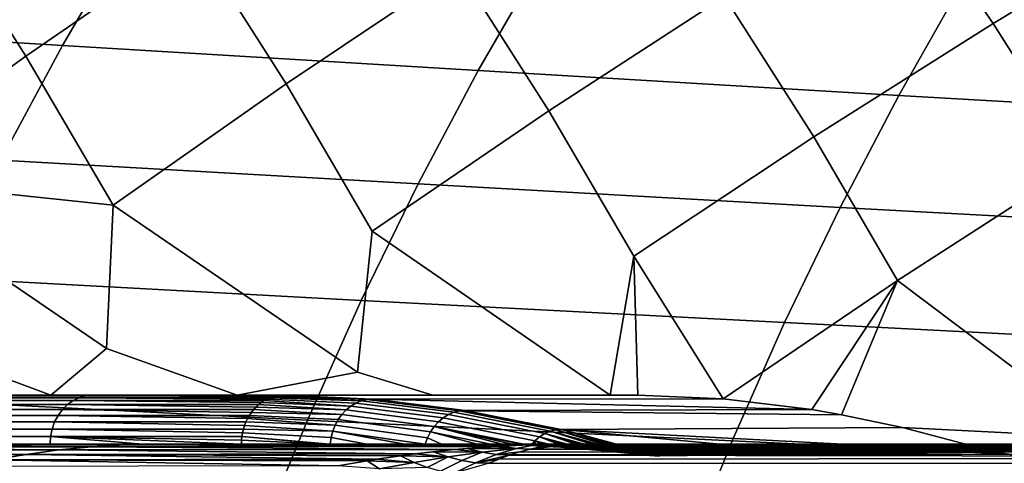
# Model space of a CAD drawing. Header units: metres. Extents: x -240 to 45, y -77 to 27.
# Tile 449 of 656: x -185.96 to -181.92, y 7.57 to 9.39. Entities that reach past the tile are written whole.
import ezdxf

# ---------------------------------------------------------------- set-up
doc = ezdxf.new("R2010")
doc.units = ezdxf.units.M
doc.layers.add('solid_102011X2', color=7, linetype='CONTINUOUS')

msp = doc.modelspace()

# ---------------------------------------------------------------- linework, layer by layer
at = {"layer": 'solid_102011X2'}
for points in [[(-181.966919, 9.374662, 301.063232), (-182.350967, 9.930878, 301.174591), (-181.633911, 10.353296, 302.971588), (-181.233398, 9.817342, 302.852234)], [(-185.930618, 9.240822, 294.11441), (-186.311615, 9.838884, 294.21814), (-185.639435, 10.293914, 296.059418), (-185.240051, 9.716854, 295.948822)], [(-184.863831, 9.126349, 295.845612), (-185.240051, 9.716854, 295.948822), (-184.552856, 10.168878, 297.778229), (-184.158676, 9.598989, 297.667603)], [(-183.787354, 9.015793, 297.564362), (-184.158676, 9.598989, 297.667603), (-183.457138, 10.047961, 299.483185), (-183.068085, 9.485016, 299.372314)], [(-182.701569, 8.908895, 299.268738), (-183.068085, 9.485016, 299.372314), (-182.350967, 9.930878, 301.174591), (-181.966919, 9.374662, 301.063232)], [(-185.515839, 9.738253, 335.867523), (-187.194656, 9.846453, 334.349976), (-187.466705, 9.386459, 334.613037), (-185.781296, 9.283252, 336.130798)], [(-186.623322, 8.740734, 292.279083), (-186.984695, 9.359459, 292.376221), (-186.311615, 9.838884, 294.21814), (-185.930618, 9.240822, 294.11441)], [(-181.605148, 8.805399, 300.959167), (-181.966919, 9.374662, 301.063232), (-181.233398, 9.817342, 302.852234), (-180.854309, 9.267656, 302.740112)], [(-183.817734, 9.630989, 337.365601), (-185.515839, 9.738253, 335.867523), (-185.781296, 9.283252, 336.130798), (-184.07666, 9.180945, 337.629089)], [(-185.573593, 8.630054, 294.018219), (-185.930618, 9.240822, 294.11441), (-185.240051, 9.716854, 295.948822), (-184.863831, 9.126349, 295.845612)], [(-182.101013, 9.524688, 338.843323), (-183.817734, 9.630989, 337.365601), (-184.07666, 9.180945, 337.629089), (-182.353409, 9.079565, 339.107025)], [(-184.511276, 8.523274, 295.749817), (-184.863831, 9.126349, 295.845612), (-184.158676, 9.598989, 297.667603), (-183.787354, 9.015793, 297.564362)], [(-180.366348, 9.419394, 340.299927), (-182.101013, 9.524688, 338.843323), (-182.353409, 9.079565, 339.107025), (-180.612289, 8.979154, 340.563812)], [(-183.439392, 8.420156, 297.468475), (-183.787354, 9.015793, 297.564362), (-183.068085, 9.485016, 299.372314), (-182.701569, 8.908895, 299.268738)], [(-185.781296, 9.283252, 336.130798), (-187.466705, 9.386459, 334.613037), (-187.72554, 8.911953, 334.863312), (-186.033875, 8.813907, 336.381287)], [(-182.358124, 8.320456, 299.172546), (-182.701569, 8.908895, 299.268738), (-181.966919, 9.374662, 301.063232), (-181.605148, 8.805399, 300.959167)], [(-184.07666, 9.180945, 337.629089), (-185.781296, 9.283252, 336.130798), (-186.033875, 8.813907, 336.381287), (-184.322983, 8.716723, 337.879791)], [(-185.573593, 8.630054, 294.018219), (-186.623322, 8.740734, 292.279083), (-185.930618, 9.240822, 294.11441)], [(-182.353409, 9.079565, 339.107025), (-184.07666, 9.180945, 337.629089), (-184.322983, 8.716723, 337.879791), (-182.593552, 8.620427, 339.35791)], [(-184.572296, 7.94441, 295.027405), (-185.573593, 8.630054, 294.018219), (-184.863831, 9.126349, 295.845612), (-184.511276, 8.523274, 295.749817)], [(-180.612289, 8.979154, 340.563812), (-182.353409, 9.079565, 339.107025), (-182.593552, 8.620427, 339.35791), (-180.846283, 8.525058, 340.81488)], [(-183.536072, 7.85, 296.7052), (-184.511276, 8.523274, 295.749817), (-183.787354, 9.015793, 297.564362), (-183.439392, 8.420156, 297.468475)], [(-183.072845, 7.835334, 297.473694), (-183.439392, 8.420156, 297.468475), (-182.701569, 8.908895, 299.268738), (-182.358124, 8.320456, 299.172546)], [(-184.322983, 8.716723, 337.879791), (-186.033875, 8.813907, 336.381287), (-186.273163, 8.330949, 336.618591), (-184.556366, 8.239047, 338.117279)], [(-181.605148, 8.805399, 300.959167), (-181.266098, 8.223932, 300.862457), (-181.501648, 7.675971, 299.920898), (-182.358124, 8.320456, 299.172546)], [(-185.600632, 8.042184, 293.334351), (-186.623322, 8.740734, 292.279083), (-185.573593, 8.630054, 294.018219)], [(-185.828125, 7.85, 292.737885), (-186.615952, 8.143456, 291.63559), (-186.623322, 8.740734, 292.279083), (-185.600632, 8.042184, 293.334351)], [(-182.593552, 8.620427, 339.35791), (-184.322983, 8.716723, 337.879791), (-184.556366, 8.239047, 338.117279), (-182.821045, 8.147989, 339.595581)], [(-185.064499, 7.85, 294.07547), (-185.600632, 8.042184, 293.334351), (-185.573593, 8.630054, 294.018219), (-184.572296, 7.94441, 295.027405)], [(-180.846283, 8.525058, 340.81488), (-182.593552, 8.620427, 339.35791), (-182.821045, 8.147989, 339.595581), (-181.067963, 8.057816, 341.052734)], [(-184.262558, 7.85, 295.462433), (-184.572296, 7.94441, 295.027405), (-184.511276, 8.523274, 295.749817), (-183.536072, 7.85, 296.7052)], [(-183.422302, 7.85, 296.898743), (-183.536072, 7.85, 296.7052), (-183.439392, 8.420156, 297.468475)], [(-183.072845, 7.835334, 297.473694), (-183.422302, 7.85, 296.898743), (-183.439392, 8.420156, 297.468475)], [(-184.556366, 8.239047, 338.117279), (-186.273163, 8.330949, 336.618591), (-186.498779, 7.835113, 336.842346), (-184.776398, 7.748641, 338.341217)], [(-182.710144, 7.791307, 298.037872), (-183.072845, 7.835334, 297.473694), (-182.358124, 8.320456, 299.172546)], [(-182.710144, 7.791307, 298.037872), (-182.358124, 8.320456, 299.172546), (-182.588074, 7.770396, 298.220856)], [(-182.358124, 8.320456, 299.172546), (-181.501648, 7.675971, 299.920898), (-182.337433, 7.718381, 298.586487), (-182.588074, 7.770396, 298.220856)], [(-182.821045, 8.147989, 339.595581), (-184.556366, 8.239047, 338.117279), (-184.776398, 7.748641, 338.341217), (-183.035553, 7.662971, 339.819702)], [(-185.828125, 7.85, 292.737885), (-186.550797, 7.85, 291.452972), (-186.615952, 8.143456, 291.63559)], [(-181.067963, 8.057816, 341.052734), (-182.821045, 8.147989, 339.595581), (-183.035553, 7.662971, 339.819702), (-181.276978, 7.578136, 341.276978)], [(-185.064499, 7.85, 294.07547), (-185.828125, 7.85, 292.737885), (-185.600632, 8.042184, 293.334351)], [(-184.262558, 7.85, 295.462433), (-185.064499, 7.85, 294.07547), (-184.572296, 7.94441, 295.027405)], [(-187.510605, 7.85, 293.332764), (-187.687897, 7.85, 293.017395), (-186.550797, 7.85, 291.452972), (-185.828125, 7.85, 292.737885)], [(-185.712585, 7.840211, 296.598022), (-185.73764, 7.828201, 296.61261), (-187.587479, 7.828202, 293.381683), (-187.56221, 7.840211, 293.367462)], [(-185.686203, 7.847538, 296.582672), (-185.712585, 7.840211, 296.598022), (-187.56221, 7.840211, 293.367462), (-187.535614, 7.847538, 293.352509)], [(-187.535614, 7.847538, 293.352509), (-187.510605, 7.85, 293.332764), (-185.659164, 7.85, 296.566925), (-185.686203, 7.847538, 296.582672)], [(-187.510605, 7.85, 293.332764), (-185.828125, 7.85, 292.737885), (-185.064499, 7.85, 294.07547)], [(-185.659164, 7.85, 296.566925), (-187.510605, 7.85, 293.332764), (-185.064499, 7.85, 294.07547), (-184.262558, 7.85, 295.462433)], [(-184.776398, 7.748641, 338.341217), (-186.498779, 7.835113, 336.842346), (-186.710388, 7.327171, 337.052185), (-184.982788, 7.246272, 338.551239)], [(-184.942139, 7.834776, 297.919403), (-184.95433, 7.828201, 297.926788), (-185.73764, 7.828201, 296.61261), (-185.712585, 7.840211, 296.598022)], [(-184.916611, 7.844474, 297.903931), (-184.929535, 7.840211, 297.911743), (-185.712585, 7.840211, 296.598022), (-185.686203, 7.847538, 296.582672)], [(-184.929535, 7.840211, 297.911743), (-184.942139, 7.834776, 297.919403), (-185.712585, 7.840211, 296.598022)], [(-184.890106, 7.849383, 297.887848), (-184.903442, 7.847538, 297.895935), (-185.686203, 7.847538, 296.582672), (-185.659164, 7.85, 296.566925)], [(-184.903442, 7.847538, 297.895935), (-184.916611, 7.844474, 297.903931), (-185.686203, 7.847538, 296.582672)], [(-185.279984, 7.85, 297.209442), (-185.659164, 7.85, 296.566925), (-184.262558, 7.85, 295.462433), (-183.536072, 7.85, 296.7052)], [(-184.890106, 7.849383, 297.887848), (-185.659164, 7.85, 296.566925), (-185.279984, 7.85, 297.209442)], [(-184.876678, 7.85, 297.87973), (-185.279984, 7.85, 297.209442), (-183.536072, 7.85, 296.7052), (-183.422302, 7.85, 296.898743)], [(-184.890106, 7.849383, 297.887848), (-185.279984, 7.85, 297.209442), (-184.876678, 7.85, 297.87973)], [(-184.578415, 7.81826, 298.507324), (-184.599045, 7.805861, 298.519897), (-184.95433, 7.828201, 297.926788), (-184.942139, 7.834776, 297.919403)], [(-184.556641, 7.827276, 298.493835), (-184.578415, 7.81826, 298.507324), (-184.942139, 7.834776, 297.919403), (-184.929535, 7.840211, 297.911743)], [(-184.556641, 7.827276, 298.493835), (-184.929535, 7.840211, 297.911743), (-184.916611, 7.844474, 297.903931)], [(-184.534119, 7.832742, 298.479675), (-184.556641, 7.827276, 298.493835), (-184.916611, 7.844474, 297.903931), (-184.903442, 7.847538, 297.895935)], [(-184.534119, 7.832742, 298.479675), (-184.903442, 7.847538, 297.895935), (-184.890106, 7.849383, 297.887848)], [(-184.511215, 7.834554, 298.465179), (-184.534119, 7.832742, 298.479675), (-184.890106, 7.849383, 297.887848), (-184.876678, 7.85, 297.87973)], [(-184.511215, 7.834554, 298.465179), (-184.876678, 7.85, 297.87973), (-183.422302, 7.85, 296.898743), (-183.072845, 7.835334, 297.473694)], [(-184.154236, 7.78612, 299.055756), (-184.177078, 7.780343, 299.070679), (-184.556641, 7.827276, 298.493835), (-184.534119, 7.832742, 298.479675)], [(-184.154236, 7.78612, 299.055756), (-184.534119, 7.832742, 298.479675), (-184.511215, 7.834554, 298.465179)], [(-184.505844, 7.834104, 298.473541), (-184.511215, 7.834554, 298.465179), (-183.072845, 7.835334, 297.473694), (-182.710144, 7.791307, 298.037872)], [(-184.505844, 7.834104, 298.473541), (-184.154236, 7.78612, 299.055756), (-184.511215, 7.834554, 298.465179)], [(-184.505844, 7.834104, 298.473541), (-182.710144, 7.791307, 298.037872), (-184.131104, 7.788063, 299.040314)], [(-184.505844, 7.834104, 298.473541), (-184.131104, 7.788063, 299.040314), (-184.154236, 7.78612, 299.055756)], [(-185.781387, 7.79142, 296.638062), (-185.798996, 7.767556, 296.648315), (-187.649353, 7.767558, 293.416534), (-187.631592, 7.791422, 293.406525)], [(-185.760757, 7.811802, 296.626068), (-185.781387, 7.79142, 296.638062), (-187.631592, 7.791422, 293.406525), (-187.610794, 7.811804, 293.394806)], [(-185.73764, 7.828201, 296.61261), (-185.760757, 7.811802, 296.626068), (-187.610794, 7.811804, 293.394806), (-187.587479, 7.828202, 293.381683)], [(-185.006744, 7.77989, 297.958557), (-185.015045, 7.767557, 297.963593), (-185.798996, 7.767556, 296.648315), (-185.781387, 7.79142, 296.638062)], [(-184.987762, 7.802081, 297.947052), (-184.99762, 7.791421, 297.953033), (-185.781387, 7.79142, 296.638062), (-185.760757, 7.811802, 296.626068)], [(-184.99762, 7.791421, 297.953033), (-185.006744, 7.77989, 297.958557), (-185.781387, 7.79142, 296.638062)], [(-184.966049, 7.820528, 297.933868), (-184.977219, 7.811803, 297.940643), (-185.760757, 7.811802, 296.626068), (-185.73764, 7.828201, 296.61261)], [(-184.977219, 7.811803, 297.940643), (-184.987762, 7.802081, 297.947052), (-185.760757, 7.811802, 296.626068)], [(-184.95433, 7.828201, 297.926788), (-184.966049, 7.820528, 297.933868), (-185.73764, 7.828201, 296.61261)], [(-184.635376, 7.771883, 298.541412), (-185.006744, 7.77989, 297.958557), (-184.99762, 7.791421, 297.953033)], [(-184.618149, 7.790306, 298.531342), (-184.635376, 7.771883, 298.541412), (-184.99762, 7.791421, 297.953033), (-184.987762, 7.802081, 297.947052)], [(-184.618149, 7.790306, 298.531342), (-184.987762, 7.802081, 297.947052), (-184.977219, 7.811803, 297.940643)], [(-184.599045, 7.805861, 298.519897), (-184.618149, 7.790306, 298.531342), (-184.977219, 7.811803, 297.940643), (-184.966049, 7.820528, 297.933868)], [(-184.599045, 7.805861, 298.519897), (-184.966049, 7.820528, 297.933868), (-184.95433, 7.828201, 297.926788)], [(-184.257248, 7.722232, 299.118866), (-184.635376, 7.771883, 298.541412), (-184.618149, 7.790306, 298.531342), (-184.239685, 7.741507, 299.109039)], [(-184.239685, 7.741507, 299.109039), (-184.618149, 7.790306, 298.531342), (-184.599045, 7.805861, 298.519897), (-184.220215, 7.757818, 299.097565)], [(-184.199203, 7.770847, 299.084686), (-184.220215, 7.757818, 299.097565), (-184.599045, 7.805861, 298.519897), (-184.578415, 7.81826, 298.507324)], [(-184.177078, 7.780343, 299.070679), (-184.199203, 7.770847, 299.084686), (-184.578415, 7.81826, 298.507324), (-184.556641, 7.827276, 298.493835)], [(-184.124847, 7.787055, 299.0495), (-184.131104, 7.788063, 299.040314), (-182.710144, 7.791307, 298.037872), (-182.588074, 7.770396, 298.220856)], [(-185.798996, 7.767556, 296.648315), (-185.813171, 7.740797, 296.656586), (-187.663635, 7.740798, 293.424561), (-187.649353, 7.767558, 293.416534)], [(-185.022507, 7.7545, 297.968109), (-185.029068, 7.740798, 297.972076), (-185.813171, 7.740797, 296.656586), (-185.798996, 7.767556, 296.648315)], [(-185.015045, 7.767557, 297.963593), (-185.022507, 7.7545, 297.968109), (-185.798996, 7.767556, 296.648315)], [(-184.662964, 7.727837, 298.556763), (-185.029068, 7.740798, 297.972076), (-185.022507, 7.7545, 297.968109)], [(-184.650406, 7.75093, 298.549927), (-184.662964, 7.727837, 298.556763), (-185.022507, 7.7545, 297.968109), (-185.015045, 7.767557, 297.963593)], [(-184.635376, 7.771883, 298.541412), (-184.650406, 7.75093, 298.549927), (-185.015045, 7.767557, 297.963593), (-185.006744, 7.77989, 297.958557)], [(-183.035553, 7.662971, 339.819702), (-184.776398, 7.748641, 338.341217), (-184.982788, 7.246272, 338.551239), (-183.23674, 7.166126, 340.029877)], [(-184.285309, 7.676338, 299.132965), (-184.662964, 7.727837, 298.556763), (-184.650406, 7.75093, 298.549927), (-184.272552, 7.700367, 299.126892)], [(-184.272552, 7.700367, 299.126892), (-184.650406, 7.75093, 298.549927), (-184.635376, 7.771883, 298.541412), (-184.257248, 7.722232, 299.118866)], [(-183.825287, 7.680021, 299.661163), (-183.844788, 7.663795, 299.672485), (-184.239685, 7.741507, 299.109039), (-184.220215, 7.757818, 299.097565)], [(-183.804367, 7.693006, 299.648254), (-183.825287, 7.680021, 299.661163), (-184.220215, 7.757818, 299.097565), (-184.199203, 7.770847, 299.084686)], [(-183.78244, 7.702499, 299.634064), (-183.804367, 7.693006, 299.648254), (-184.199203, 7.770847, 299.084686), (-184.177078, 7.780343, 299.070679)], [(-183.759949, 7.708317, 299.618805), (-183.78244, 7.702499, 299.634064), (-184.177078, 7.780343, 299.070679), (-184.154236, 7.78612, 299.055756)], [(-183.759949, 7.708317, 299.618805), (-184.154236, 7.78612, 299.055756), (-184.131104, 7.788063, 299.040314)], [(-184.124847, 7.787055, 299.0495), (-183.759949, 7.708317, 299.618805), (-184.131104, 7.788063, 299.040314)], [(-183.737274, 7.710345, 299.602844), (-184.124847, 7.787055, 299.0495), (-182.588074, 7.770396, 298.220856), (-182.337433, 7.718381, 298.586487)], [(-184.124847, 7.787055, 299.0495), (-183.737274, 7.710345, 299.602844), (-183.759949, 7.708317, 299.618805)], [(-185.823547, 7.711802, 296.662628), (-185.82988, 7.681286, 296.66629), (-187.680496, 7.681287, 293.434052), (-187.674103, 7.711803, 293.43045)], [(-185.813171, 7.740797, 296.656586), (-185.823547, 7.711802, 296.662628), (-187.674103, 7.711803, 293.43045), (-187.663635, 7.740798, 293.424561)], [(-185.042984, 7.696689, 297.98053), (-185.045609, 7.681287, 297.982117), (-185.82988, 7.681286, 296.66629), (-185.823547, 7.711802, 296.662628)], [(-185.034698, 7.726537, 297.975494), (-185.039352, 7.711803, 297.978302), (-185.823547, 7.711802, 296.662628), (-185.813171, 7.740797, 296.656586)], [(-185.039352, 7.711803, 297.978302), (-185.042984, 7.696689, 297.98053), (-185.823547, 7.711802, 296.662628)], [(-185.029068, 7.740798, 297.972076), (-185.034698, 7.726537, 297.975494), (-185.813171, 7.740797, 296.656586)], [(-184.672821, 7.703026, 298.561768), (-184.679779, 7.676957, 298.56485), (-185.042984, 7.696689, 297.98053), (-185.039352, 7.711803, 297.978302)], [(-184.672821, 7.703026, 298.561768), (-185.039352, 7.711803, 297.978302), (-185.034698, 7.726537, 297.975494)], [(-184.662964, 7.727837, 298.556763), (-184.672821, 7.703026, 298.561768), (-185.034698, 7.726537, 297.975494), (-185.029068, 7.740798, 297.972076)], [(-184.294281, 7.65, 299.138611), (-184.672821, 7.703026, 298.561768), (-184.662964, 7.727837, 298.556763), (-184.285309, 7.676338, 299.132965)], [(-184.024734, 7.649626, 299.489777), (-184.272552, 7.700367, 299.126892), (-184.257248, 7.722232, 299.118866), (-183.972763, 7.648639, 299.552765)], [(-183.844788, 7.663795, 299.672485), (-183.862045, 7.6446, 299.682617), (-184.257248, 7.722232, 299.118866), (-184.239685, 7.741507, 299.109039)], [(-183.925003, 7.647211, 299.609528), (-183.972763, 7.648639, 299.552765), (-184.257248, 7.722232, 299.118866)], [(-183.881119, 7.645477, 299.660675), (-183.925003, 7.647211, 299.609528), (-184.257248, 7.722232, 299.118866)], [(-183.862045, 7.6446, 299.682617), (-183.881119, 7.645477, 299.660675), (-184.257248, 7.722232, 299.118866)], [(-183.439133, 7.610079, 300.105347), (-183.78244, 7.702499, 299.634064), (-183.759949, 7.708317, 299.618805), (-183.427826, 7.608946, 300.113617)], [(-183.375397, 7.604003, 300.145447), (-183.759949, 7.708317, 299.618805), (-183.737274, 7.710345, 299.602844), (-183.368378, 7.603425, 300.148438)], [(-183.417374, 7.607909, 300.120941), (-183.427826, 7.608946, 300.113617), (-183.759949, 7.708317, 299.618805)], [(-183.407715, 7.606966, 300.12735), (-183.417374, 7.607909, 300.120941), (-183.759949, 7.708317, 299.618805)], [(-183.398773, 7.606112, 300.132904), (-183.407715, 7.606966, 300.12735), (-183.759949, 7.708317, 299.618805)], [(-183.390472, 7.60534, 300.137756), (-183.398773, 7.606112, 300.132904), (-183.759949, 7.708317, 299.618805)], [(-183.382721, 7.604639, 300.141907), (-183.390472, 7.60534, 300.137756), (-183.759949, 7.708317, 299.618805)], [(-183.375397, 7.604003, 300.145447), (-183.382721, 7.604639, 300.141907), (-183.759949, 7.708317, 299.618805)], [(-183.733292, 7.709412, 299.608368), (-183.737274, 7.710345, 299.602844), (-182.337433, 7.718381, 298.586487), (-181.955566, 7.616845, 299.119171)], [(-183.361511, 7.602896, 300.150848), (-183.368378, 7.603425, 300.148438), (-183.737274, 7.710345, 299.602844)], [(-183.354706, 7.602418, 300.152618), (-183.361511, 7.602896, 300.150848), (-183.737274, 7.710345, 299.602844)], [(-183.34816, 7.602021, 300.153534), (-183.354706, 7.602418, 300.152618), (-183.737274, 7.710345, 299.602844)], [(-183.342117, 7.601731, 300.153442), (-183.34816, 7.602021, 300.153534), (-183.737274, 7.710345, 299.602844)], [(-183.336731, 7.601569, 300.152161), (-183.342117, 7.601731, 300.153442), (-183.737274, 7.710345, 299.602844)], [(-183.733292, 7.709412, 299.608368), (-183.336731, 7.601569, 300.152161), (-183.737274, 7.710345, 299.602844)], [(-182.658463, 7.609702, 299.641327), (-183.733292, 7.709412, 299.608368), (-181.955566, 7.616845, 299.119171)], [(-183.733292, 7.709412, 299.608368), (-183.332123, 7.601549, 300.149628), (-183.336731, 7.601569, 300.152161)], [(-182.658463, 7.609702, 299.641327), (-183.332123, 7.601549, 300.149628), (-183.733292, 7.709412, 299.608368)], [(-182.337433, 7.718381, 298.586487), (-181.501648, 7.675971, 299.920898), (-181.955566, 7.616845, 299.119171)], [(-185.82988, 7.681286, 296.66629), (-185.832016, 7.65, 296.667542), (-187.684052, 7.65, 293.43277), (-187.680496, 7.681287, 293.434052)], [(-185.451736, 7.65, 297.31192), (-185.832016, 7.65, 296.667542), (-185.82988, 7.681286, 296.66629)], [(-185.045609, 7.681287, 297.982117), (-185.047195, 7.665692, 297.983063), (-185.82988, 7.681286, 296.66629)], [(-185.047714, 7.65, 297.983368), (-185.451736, 7.65, 297.31192), (-185.82988, 7.681286, 296.66629)], [(-185.047195, 7.665692, 297.983063), (-185.047714, 7.65, 297.983368), (-185.82988, 7.681286, 296.66629)], [(-184.695648, 7.65, 298.547546), (-185.047195, 7.665692, 297.983063), (-185.045609, 7.681287, 297.982117)], [(-184.683334, 7.65, 298.56662), (-185.045609, 7.681287, 297.982117), (-185.042984, 7.696689, 297.98053), (-184.679779, 7.676957, 298.56485)], [(-184.683334, 7.65, 298.56662), (-184.695648, 7.65, 298.547546), (-185.045609, 7.681287, 297.982117)], [(-184.533463, 7.65, 298.794373), (-184.683334, 7.65, 298.56662), (-184.679779, 7.676957, 298.56485)], [(-184.533463, 7.65, 298.794373), (-184.679779, 7.676957, 298.56485), (-184.672821, 7.703026, 298.561768), (-184.378387, 7.65, 299.020721)], [(-184.294281, 7.65, 299.138611), (-184.378387, 7.65, 299.020721), (-184.672821, 7.703026, 298.561768)], [(-184.227875, 7.65, 299.228973), (-184.294281, 7.65, 299.138611), (-184.285309, 7.676338, 299.132965)], [(-184.227875, 7.65, 299.228973), (-184.285309, 7.676338, 299.132965), (-184.272552, 7.700367, 299.126892), (-184.081177, 7.65, 299.419861)], [(-184.024734, 7.649626, 299.489777), (-184.081177, 7.65, 299.419861), (-184.272552, 7.700367, 299.126892)], [(-183.737869, 7.637201, 299.820709), (-183.844788, 7.663795, 299.672485), (-183.825287, 7.680021, 299.661163), (-183.708588, 7.635055, 299.85199)], [(-183.633377, 7.628918, 299.929779), (-183.825287, 7.680021, 299.661163), (-183.804367, 7.693006, 299.648254), (-183.611954, 7.627018, 299.951172)], [(-183.681519, 7.632946, 299.880432), (-183.708588, 7.635055, 299.85199), (-183.825287, 7.680021, 299.661163)], [(-183.656509, 7.630896, 299.906281), (-183.681519, 7.632946, 299.880432), (-183.825287, 7.680021, 299.661163)], [(-183.633377, 7.628918, 299.929779), (-183.656509, 7.630896, 299.906281), (-183.825287, 7.680021, 299.661163)], [(-183.52327, 7.618582, 300.035248), (-183.804367, 7.693006, 299.648254), (-183.78244, 7.702499, 299.634064), (-183.507782, 7.617034, 300.049042)], [(-183.592026, 7.625199, 299.970734), (-183.611954, 7.627018, 299.951172), (-183.804367, 7.693006, 299.648254)], [(-183.573395, 7.623455, 299.988708), (-183.592026, 7.625199, 299.970734), (-183.804367, 7.693006, 299.648254)], [(-183.555878, 7.621778, 300.00528), (-183.573395, 7.623455, 299.988708), (-183.804367, 7.693006, 299.648254)], [(-183.539246, 7.620159, 300.020721), (-183.555878, 7.621778, 300.00528), (-183.804367, 7.693006, 299.648254)], [(-183.52327, 7.618582, 300.035248), (-183.539246, 7.620159, 300.020721), (-183.804367, 7.693006, 299.648254)], [(-183.492722, 7.615517, 300.062103), (-183.507782, 7.617034, 300.049042), (-183.78244, 7.702499, 299.634064)], [(-183.47821, 7.614045, 300.074371), (-183.492722, 7.615517, 300.062103), (-183.78244, 7.702499, 299.634064)], [(-183.464371, 7.612638, 300.085693), (-183.47821, 7.614045, 300.074371), (-183.78244, 7.702499, 299.634064)], [(-183.451309, 7.611311, 300.096039), (-183.464371, 7.612638, 300.085693), (-183.78244, 7.702499, 299.634064)], [(-183.439133, 7.610079, 300.105347), (-183.451309, 7.611311, 300.096039), (-183.78244, 7.702499, 299.634064)], [(-181.501648, 7.675971, 299.920898), (-181.861557, 7.602084, 299.259674), (-181.955566, 7.616845, 299.119171)], [(-185.37764, 7.65, 296.240295), (-186.847885, 7.65, 293.542114), (-187.684052, 7.65, 293.43277), (-185.832016, 7.65, 296.667542)], [(-185.795776, 7.626023, 295.241943), (-187.359879, 7.62412, 292.307831), (-187.253418, 7.637949, 292.593231)], [(-185.66246, 7.639261, 295.562927), (-187.253418, 7.637949, 292.593231), (-187.144485, 7.646616, 292.885284)], [(-185.795776, 7.626023, 295.241943), (-187.253418, 7.637949, 292.593231), (-185.66246, 7.639261, 295.562927)], [(-186.847076, 7.649969, 293.534485), (-185.525818, 7.647303, 295.891235), (-187.144485, 7.646616, 292.885284)], [(-185.66246, 7.639261, 295.562927), (-187.144485, 7.646616, 292.885284), (-185.525818, 7.647303, 295.891235)], [(-185.525818, 7.647303, 295.891235), (-186.847076, 7.649969, 293.534485), (-186.847885, 7.65, 293.542114), (-185.37764, 7.65, 296.240295)], [(-185.282745, 7.65, 296.410095), (-185.832016, 7.65, 296.667542), (-185.451736, 7.65, 297.31192)], [(-185.282745, 7.65, 296.410095), (-185.37764, 7.65, 296.240295), (-185.832016, 7.65, 296.667542)], [(-184.175308, 7.627388, 298.124969), (-185.795776, 7.626023, 295.241943), (-185.66246, 7.639261, 295.562927)], [(-184.006821, 7.640368, 298.492889), (-185.66246, 7.639261, 295.562927), (-185.525818, 7.647303, 295.891235)], [(-184.175308, 7.627388, 298.124969), (-185.66246, 7.639261, 295.562927), (-184.006821, 7.640368, 298.492889)], [(-185.525818, 7.647303, 295.891235), (-185.37764, 7.65, 296.240295), (-185.282745, 7.65, 296.410095)], [(-185.525818, 7.647303, 295.891235), (-185.282745, 7.65, 296.410095), (-183.838821, 7.64787, 298.859497)], [(-185.525818, 7.647303, 295.891235), (-183.838821, 7.64787, 298.859497), (-183.979233, 7.641964, 298.55307)], [(-184.006821, 7.640368, 298.492889), (-185.525818, 7.647303, 295.891235), (-183.979233, 7.641964, 298.55307)], [(-185.282745, 7.65, 296.410095), (-185.451736, 7.65, 297.31192), (-185.047714, 7.65, 297.983368)], [(-185.282745, 7.65, 296.410095), (-185.047714, 7.65, 297.983368), (-184.695648, 7.65, 298.547546)], [(-185.282745, 7.65, 296.410095), (-184.695648, 7.65, 298.547546), (-184.683334, 7.65, 298.56662)], [(-185.282745, 7.65, 296.410095), (-184.683334, 7.65, 298.56662), (-184.533463, 7.65, 298.794373)], [(-185.282745, 7.65, 296.410095), (-184.533463, 7.65, 298.794373), (-184.378387, 7.65, 299.020721)], [(-185.282745, 7.65, 296.410095), (-184.378387, 7.65, 299.020721), (-184.294281, 7.65, 299.138611)], [(-185.282745, 7.65, 296.410095), (-184.294281, 7.65, 299.138611), (-184.227875, 7.65, 299.228973)], [(-183.885284, 7.65, 299.302155), (-185.282745, 7.65, 296.410095), (-184.227875, 7.65, 299.228973), (-184.081177, 7.65, 299.419861)], [(-183.834518, 7.647991, 298.868896), (-185.282745, 7.65, 296.410095), (-183.885284, 7.65, 299.302155), (-183.689392, 7.65, 299.184448)], [(-183.834518, 7.647991, 298.868896), (-183.838821, 7.64787, 298.859497), (-185.282745, 7.65, 296.410095)], [(-184.695648, 7.65, 298.547546), (-185.047714, 7.65, 297.983368), (-185.047195, 7.665692, 297.983063)], [(-184.122177, 7.632084, 298.241028), (-184.175308, 7.627388, 298.124969), (-184.006821, 7.640368, 298.492889)], [(-184.060547, 7.616701, 298.240509), (-184.175308, 7.627388, 298.124969), (-184.122177, 7.632084, 298.241028)], [(-183.92186, 7.632156, 298.537781), (-184.122177, 7.632084, 298.241028), (-184.006821, 7.640368, 298.492889)], [(-183.92186, 7.632156, 298.537781), (-184.060547, 7.616701, 298.240509), (-184.122177, 7.632084, 298.241028)], [(-183.885284, 7.65, 299.302155), (-184.081177, 7.65, 299.419861), (-184.024734, 7.649626, 299.489777)], [(-183.92186, 7.632156, 298.537781), (-184.003983, 7.607671, 298.225433), (-184.060547, 7.616701, 298.240509)], [(-176.945908, 7.65, 295.132568), (-184.024734, 7.649626, 299.489777), (-183.972763, 7.648639, 299.552765), (-176.867538, 7.648933, 295.260803)], [(-183.885284, 7.65, 299.302155), (-184.024734, 7.649626, 299.489777), (-183.689392, 7.65, 299.184448)], [(-183.542282, 7.65, 299.096069), (-183.689392, 7.65, 299.184448), (-184.024734, 7.649626, 299.489777)], [(-176.945908, 7.65, 295.132568), (-183.542282, 7.65, 299.096069), (-184.024734, 7.649626, 299.489777)], [(-183.92186, 7.632156, 298.537781), (-184.006821, 7.640368, 298.492889), (-183.979233, 7.641964, 298.55307)], [(-183.92186, 7.632156, 298.537781), (-183.863892, 7.629536, 298.521851), (-183.906891, 7.618212, 298.358978), (-184.003983, 7.607671, 298.225433)], [(-183.92186, 7.632156, 298.537781), (-183.979233, 7.641964, 298.55307), (-183.838821, 7.64787, 298.859497)], [(-176.867538, 7.648933, 295.260803), (-183.972763, 7.648639, 299.552765), (-183.925003, 7.647211, 299.609528)], [(-176.867538, 7.648933, 295.260803), (-183.925003, 7.647211, 299.609528), (-183.881119, 7.645477, 299.660675), (-176.787354, 7.645741, 295.387604)], [(-183.92186, 7.632156, 298.537781), (-183.834518, 7.647991, 298.868896), (-183.820312, 7.63848, 298.687134), (-183.863892, 7.629536, 298.521851)], [(-183.92186, 7.632156, 298.537781), (-183.838821, 7.64787, 298.859497), (-183.834518, 7.647991, 298.868896)], [(-183.906891, 7.618212, 298.358978), (-183.863892, 7.629536, 298.521851), (-177.263062, 7.629915, 294.562805), (-177.35968, 7.614393, 294.369324)], [(-176.787354, 7.645741, 295.387604), (-183.881119, 7.645477, 299.660675), (-183.862045, 7.6446, 299.682617)], [(-177.161865, 7.641047, 294.754517), (-177.263062, 7.629915, 294.562805), (-183.863892, 7.629536, 298.521851), (-183.785721, 7.638485, 298.666473)], [(-183.785721, 7.638485, 298.666473), (-183.863892, 7.629536, 298.521851), (-183.820312, 7.63848, 298.687134)], [(-183.840836, 7.643542, 299.706787), (-183.862045, 7.6446, 299.682617), (-183.844788, 7.663795, 299.672485)], [(-176.787354, 7.645741, 295.387604), (-183.862045, 7.6446, 299.682617), (-183.840836, 7.643542, 299.706787)], [(-183.803757, 7.641484, 299.748474), (-183.840836, 7.643542, 299.706787), (-183.844788, 7.663795, 299.672485)], [(-183.769547, 7.639357, 299.786285), (-183.803757, 7.641484, 299.748474), (-183.844788, 7.663795, 299.672485)], [(-183.737869, 7.637201, 299.820709), (-183.769547, 7.639357, 299.786285), (-183.844788, 7.663795, 299.672485)], [(-176.787354, 7.645741, 295.387604), (-183.840836, 7.643542, 299.706787), (-183.803757, 7.641484, 299.748474)], [(-183.834518, 7.647991, 298.868896), (-183.689392, 7.65, 299.184448), (-183.776672, 7.644886, 298.853027)], [(-183.834518, 7.647991, 298.868896), (-183.776672, 7.644886, 298.853027), (-183.820312, 7.63848, 298.687134)], [(-183.706055, 7.644881, 298.810425), (-183.785721, 7.638485, 298.666473), (-183.820312, 7.63848, 298.687134), (-183.776672, 7.644886, 298.853027)], [(-176.787354, 7.645741, 295.387604), (-183.803757, 7.641484, 299.748474), (-183.769547, 7.639357, 299.786285), (-176.705383, 7.640434, 295.51297)], [(-177.091873, 7.646014, 294.881378), (-177.161865, 7.641047, 294.754517), (-183.785721, 7.638485, 298.666473), (-183.706055, 7.644881, 298.810425)], [(-183.776672, 7.644886, 298.853027), (-183.689392, 7.65, 299.184448), (-183.733124, 7.648717, 299.018494)], [(-183.624893, 7.64872, 298.953644), (-183.706055, 7.644881, 298.810425), (-183.776672, 7.644886, 298.853027), (-183.733124, 7.648717, 299.018494)], [(-176.705383, 7.640434, 295.51297), (-183.769547, 7.639357, 299.786285), (-183.737869, 7.637201, 299.820709)], [(-176.705383, 7.640434, 295.51297), (-183.737869, 7.637201, 299.820709), (-183.708588, 7.635055, 299.85199)], [(-183.542282, 7.65, 299.096069), (-183.624893, 7.64872, 298.953644), (-183.733124, 7.648717, 299.018494), (-183.689392, 7.65, 299.184448)], [(-176.705383, 7.640434, 295.51297), (-183.708588, 7.635055, 299.85199), (-183.681519, 7.632946, 299.880432), (-176.621643, 7.633023, 295.636841)], [(-177.019882, 7.649002, 295.007385), (-177.091873, 7.646014, 294.881378), (-183.706055, 7.644881, 298.810425), (-183.624893, 7.64872, 298.953644)], [(-176.621643, 7.633023, 295.636841), (-183.681519, 7.632946, 299.880432), (-183.656509, 7.630896, 299.906281)], [(-176.621643, 7.633023, 295.636841), (-183.656509, 7.630896, 299.906281), (-183.633377, 7.628918, 299.929779)], [(-176.621643, 7.633023, 295.636841), (-183.633377, 7.628918, 299.929779), (-183.611954, 7.627018, 299.951172)], [(-176.945908, 7.65, 295.132568), (-177.019882, 7.649002, 295.007385), (-183.624893, 7.64872, 298.953644), (-183.542282, 7.65, 299.096069)], [(-176.621643, 7.633023, 295.636841), (-183.611954, 7.627018, 299.951172), (-183.592026, 7.625199, 299.970734)], [(-176.621643, 7.633023, 295.636841), (-183.592026, 7.625199, 299.970734), (-183.573395, 7.623455, 299.988708), (-176.536163, 7.623521, 295.759216)], [(-181.276978, 7.578136, 341.276978), (-183.035553, 7.662971, 339.819702), (-183.23674, 7.166126, 340.029877), (-181.473007, 7.086766, 341.487305)], [(-185.930145, 7.607824, 294.921783), (-187.467712, 7.605372, 292.023285), (-187.359879, 7.62412, 292.307831)], [(-186.066086, 7.58499, 294.602875), (-187.467712, 7.605372, 292.023285), (-185.930145, 7.607824, 294.921783)], [(-185.930145, 7.607824, 294.921783), (-187.359879, 7.62412, 292.307831), (-185.795776, 7.626023, 295.241943)], [(-184.493988, 7.587708, 297.432526), (-186.066086, 7.58499, 294.602875), (-185.930145, 7.607824, 294.921783)], [(-184.531998, 7.58169, 297.350677), (-186.066086, 7.58499, 294.602875), (-184.493988, 7.587708, 297.432526)], [(-184.337433, 7.609623, 297.771484), (-185.930145, 7.607824, 294.921783), (-185.795776, 7.626023, 295.241943)], [(-184.39624, 7.601931, 297.643829), (-185.930145, 7.607824, 294.921783), (-184.337433, 7.609623, 297.771484)], [(-184.39624, 7.601931, 297.643829), (-184.493988, 7.587708, 297.432526), (-185.930145, 7.607824, 294.921783)], [(-184.337433, 7.609623, 297.771484), (-185.795776, 7.626023, 295.241943), (-184.175308, 7.627388, 298.124969)], [(-184.340195, 7.574999, 297.644043), (-184.531998, 7.58169, 297.350677), (-184.493988, 7.587708, 297.432526)], [(-184.340195, 7.574999, 297.644043), (-184.493988, 7.587708, 297.432526), (-184.39624, 7.601931, 297.643829)], [(-184.200027, 7.597618, 297.941864), (-184.39624, 7.601931, 297.643829), (-184.337433, 7.609623, 297.771484)], [(-184.200027, 7.597618, 297.941864), (-184.340195, 7.574999, 297.644043), (-184.39624, 7.601931, 297.643829)], [(-184.200027, 7.597618, 297.941864), (-184.286667, 7.553608, 297.6315), (-184.340195, 7.574999, 297.644043)], [(-184.261307, 7.618606, 297.937286), (-184.337433, 7.609623, 297.771484), (-184.175308, 7.627388, 298.124969)], [(-184.200027, 7.597618, 297.941864), (-184.337433, 7.609623, 297.771484), (-184.261307, 7.618606, 297.937286)], [(-184.200027, 7.597618, 297.941864), (-184.144791, 7.582343, 297.927887), (-184.231339, 7.53876, 297.617401), (-184.286667, 7.553608, 297.6315)], [(-184.060547, 7.616701, 298.240509), (-184.261307, 7.618606, 297.937286), (-184.175308, 7.627388, 298.124969)], [(-184.060547, 7.616701, 298.240509), (-184.200027, 7.597618, 297.941864), (-184.261307, 7.618606, 297.937286)], [(-184.060547, 7.616701, 298.240509), (-184.144791, 7.582343, 297.927887), (-184.200027, 7.597618, 297.941864)], [(-184.060547, 7.616701, 298.240509), (-184.003983, 7.607671, 298.225433), (-184.088409, 7.573837, 297.91275), (-184.144791, 7.582343, 297.927887)], [(-184.003983, 7.607671, 298.225433), (-183.946793, 7.605598, 298.209503), (-183.949875, 7.604544, 298.198059), (-184.088409, 7.573837, 297.91275)], [(-184.088409, 7.573837, 297.91275), (-183.949875, 7.604544, 298.198059), (-183.992828, 7.588602, 298.039185)], [(-184.088409, 7.573837, 297.91275), (-183.992828, 7.588602, 298.039185), (-184.031754, 7.572208, 297.896606)], [(-184.031754, 7.572208, 297.896606), (-183.992828, 7.588602, 298.039185), (-177.451691, 7.594515, 294.174194), (-177.539078, 7.570302, 293.977325)], [(-184.003983, 7.607671, 298.225433), (-183.906891, 7.618212, 298.358978), (-183.946793, 7.605598, 298.209503)], [(-183.992828, 7.588602, 298.039185), (-183.949875, 7.604544, 298.198059), (-177.451691, 7.594515, 294.174194)], [(-183.949875, 7.604544, 298.198059), (-183.946793, 7.605598, 298.209503), (-177.35968, 7.614393, 294.369324), (-177.451691, 7.594515, 294.174194)], [(-183.946793, 7.605598, 298.209503), (-183.906891, 7.618212, 298.358978), (-177.35968, 7.614393, 294.369324)], [(-176.536163, 7.623521, 295.759216), (-183.573395, 7.623455, 299.988708), (-183.555878, 7.621778, 300.00528)], [(-176.536163, 7.623521, 295.759216), (-183.555878, 7.621778, 300.00528), (-183.539246, 7.620159, 300.020721)], [(-176.536163, 7.623521, 295.759216), (-183.539246, 7.620159, 300.020721), (-183.52327, 7.618582, 300.035248)], [(-183.52327, 7.618582, 300.035248), (-183.507782, 7.617034, 300.049042), (-181.955566, 7.616845, 299.119171), (-176.536163, 7.623521, 295.759216)], [(-183.492722, 7.615517, 300.062103), (-181.955566, 7.616845, 299.119171), (-183.507782, 7.617034, 300.049042)], [(-183.47821, 7.614045, 300.074371), (-181.955566, 7.616845, 299.119171), (-183.492722, 7.615517, 300.062103)], [(-183.464371, 7.612638, 300.085693), (-181.955566, 7.616845, 299.119171), (-183.47821, 7.614045, 300.074371)], [(-183.451309, 7.611311, 300.096039), (-181.955566, 7.616845, 299.119171), (-183.464371, 7.612638, 300.085693)], [(-182.658463, 7.609702, 299.641327), (-181.955566, 7.616845, 299.119171), (-183.451309, 7.611311, 300.096039), (-183.439133, 7.610079, 300.105347)], [(-182.658463, 7.609702, 299.641327), (-183.439133, 7.610079, 300.105347), (-183.427826, 7.608946, 300.113617)], [(-182.658463, 7.609702, 299.641327), (-183.427826, 7.608946, 300.113617), (-183.417374, 7.607909, 300.120941)], [(-182.658463, 7.609702, 299.641327), (-183.417374, 7.607909, 300.120941), (-183.407715, 7.606966, 300.12735)], [(-182.658463, 7.609702, 299.641327), (-183.407715, 7.606966, 300.12735), (-183.398773, 7.606112, 300.132904)], [(-182.658463, 7.609702, 299.641327), (-183.398773, 7.606112, 300.132904), (-183.390472, 7.60534, 300.137756)], [(-182.658463, 7.609702, 299.641327), (-183.390472, 7.60534, 300.137756), (-183.382721, 7.604639, 300.141907)], [(-182.658463, 7.609702, 299.641327), (-183.382721, 7.604639, 300.141907), (-183.375397, 7.604003, 300.145447)], [(-182.658463, 7.609702, 299.641327), (-183.375397, 7.604003, 300.145447), (-183.368378, 7.603425, 300.148438)], [(-182.658463, 7.609702, 299.641327), (-183.368378, 7.603425, 300.148438), (-183.361511, 7.602896, 300.150848)], [(-182.658463, 7.609702, 299.641327), (-183.361511, 7.602896, 300.150848), (-183.354706, 7.602418, 300.152618)], [(-182.658463, 7.609702, 299.641327), (-183.354706, 7.602418, 300.152618), (-183.34816, 7.602021, 300.153534)], [(-182.658463, 7.609702, 299.641327), (-183.34816, 7.602021, 300.153534), (-183.342117, 7.601731, 300.153442)], [(-182.658463, 7.609702, 299.641327), (-183.342117, 7.601731, 300.153442), (-183.336731, 7.601569, 300.152161)], [(-182.658463, 7.609702, 299.641327), (-183.336731, 7.601569, 300.152161), (-183.332123, 7.601549, 300.149628)], [(-176.536163, 7.623521, 295.759216), (-181.955566, 7.616845, 299.119171), (-181.861557, 7.602084, 299.259674), (-176.448914, 7.611937, 295.880035)], [(-184.652542, 7.560754, 297.09259), (-186.293716, 7.557735, 294.118896), (-186.066086, 7.58499, 294.602875)], [(-184.531998, 7.58169, 297.350677), (-184.652542, 7.560754, 297.09259), (-186.066086, 7.58499, 294.602875)], [(-184.4814, 7.548839, 297.34729), (-184.652542, 7.560754, 297.09259), (-184.531998, 7.58169, 297.350677)], [(-184.340195, 7.574999, 297.644043), (-184.4814, 7.548839, 297.34729), (-184.531998, 7.58169, 297.350677)], [(-184.340195, 7.574999, 297.644043), (-184.286667, 7.553608, 297.6315), (-184.4814, 7.548839, 297.34729)], [(-184.144791, 7.582343, 297.927887), (-184.088409, 7.573837, 297.91275), (-184.174988, 7.530663, 297.60199), (-184.231339, 7.53876, 297.617401)], [(-184.088409, 7.573837, 297.91275), (-184.031754, 7.572208, 297.896606), (-184.035736, 7.570424, 297.88208), (-184.174988, 7.530663, 297.60199)], [(-184.035736, 7.570424, 297.88208), (-184.031754, 7.572208, 297.896606), (-177.539078, 7.570302, 293.977325)]]:
    msp.add_3dface(points, dxfattribs=at)

doc.saveas('drawing.dxf')
